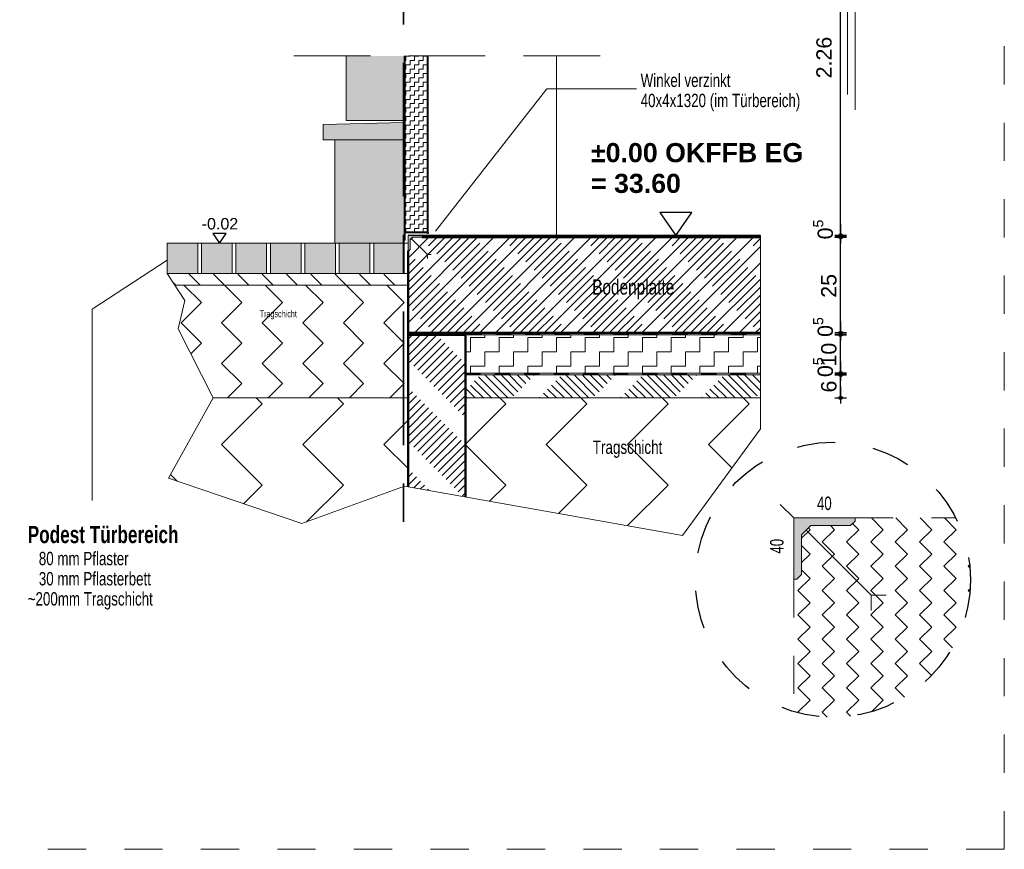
# Model space of a CAD drawing. Header units: metres. Extents: x 1314 to 1415, y -87 to -52.
# Tile 484 of 656: x 1404.85 to 1407.42, y -77.43 to -75.26. Entities that reach past the tile are written whole.
import ezdxf

# ---------------------------------------------------------------- set-up
doc = ezdxf.new("R2010")
doc.units = ezdxf.units.M
doc.header["$PDMODE"] = 65
for name, pattern in [('AUSGEZOGEN', [0]), ('PUNKT2_S9', [0.0015, 0, -0.0015]), ('STRICHLINIE2_S3', [0.275, 0.2, -0.075]), ('STRICHLINIE_S4', [0.008, 0.006, -0.002]), ('STRICHPUNKT2_S5', [0.5, 0.35, -0.05, 0.05, -0.05]), ('VERDECKT2_S2', [0.15, 0.1, -0.05])]:
    doc.linetypes.add(name, pattern=pattern)
doc.layers.add('XR$8$_42154', color=7, linetype='Continuous')
doc.layers.add('XR$8$_43212', color=7, linetype='Continuous')
for name, color, linetype, lineweight in [('XR$8$Achsen', 4, 'AUSGEZOGEN', 13), ('XR$8$Allgemein', 4, 'AUSGEZOGEN', 13), ('XR$8$Design', 4, 'AUSGEZOGEN', 13), ('XR$8$Fenster', 3, 'AUSGEZOGEN', 18), ('XR$8$Legende', 4, 'AUSGEZOGEN', 13), ('XR$8$Maßlinie 1_50', 7, 'AUSGEZOGEN', 25), ('XR$8$Muster', 4, 'AUSGEZOGEN', 13), ('XR$8$Schraffur', 4, 'AUSGEZOGEN', 13), ('XR$8$SNL_D_BD_FL_250', 7, 'AUSGEZOGEN', 18), ('XR$8$SNL_FFH_250', 7, 'AUSGEZOGEN', 18), ('XR$8$Text 1_100', 3, 'AUSGEZOGEN', 18), ('XR$8$Türen', 3, 'AUSGEZOGEN', 18), ('XR$8$Wand', 1, 'AUSGEZOGEN', 50), ('XR$8$Wand Mauerwerk tr_1', 42, 'AUSGEZOGEN', 18), ('XR$9$Wand Mauerwerk tr_1', 42, 'AUSGEZOGEN', 18)]:
    doc.layers.add(name, color=color, linetype=linetype, lineweight=lineweight)
doc.styles.add('ARIAL', font='arial.ttf')
doc.dimstyles.new('DIMSTYLE_28', dxfattribs={"dimtxt": 0.04, "dimasz": 0.03, "dimexe": 0, "dimexo": 1e-06, "dimgap": 0.02, "dimtad": 2, "dimdec": 1, "dimlfac": 100, "dimrnd": 0.5, "dimzin": 4, "dimdsep": 46, "dimtxsty": 'ARIAL', "dimblk1": 'ALL_ML_KREIS', "dimblk2": 'ALL_ML_KREIS', "dimsah": 1, "dimcen": 0, "dimse1": 1, "dimse2": 1, "dimclrd": 7, "dimclre": 7, "dimclrt": 7, "dimadec": 0, "dimazin": 0, "dimtfac": 1, "dimtdec": 0, "dimtix": 1, "dimtmove": 2, "dimatfit": 3, "dimfxl": 0, "dimtzin": 0, "dimlwd": 0, "dimlwe": 25, "dimarcsym": 0})
doc.dimstyles.new('DIMSTYLE_29', dxfattribs={"dimtxt": 0.04, "dimasz": 0.03, "dimexe": 0, "dimexo": 1e-06, "dimgap": 0.02, "dimtad": 2, "dimdec": 1, "dimlfac": 100, "dimrnd": 0.5, "dimzin": 4, "dimdsep": 46, "dimtxsty": 'ARIAL', "dimblk1": 'ALL_ML_KREIS', "dimblk2": 'ALL_ML_KREIS', "dimsah": 1, "dimcen": 0, "dimse1": 1, "dimse2": 1, "dimclrd": 7, "dimclre": 7, "dimclrt": 7, "dimadec": 0, "dimazin": 0, "dimtfac": 1, "dimtdec": 0, "dimtix": 1, "dimtmove": 2, "dimatfit": 3, "dimfxl": 0, "dimtvp": 1.2, "dimtzin": 0, "dimlwd": 0, "dimlwe": 25, "dimarcsym": 0})
doc.dimstyles.new('DIMSTYLE_42', dxfattribs={"dimtxt": 0.03, "dimasz": 0.03, "dimexe": 0, "dimexo": 1e-06, "dimgap": 0.015, "dimtad": 2, "dimdec": 0, "dimlfac": 1000, "dimrnd": 5, "dimzin": 12, "dimdsep": 46, "dimtxsty": 'ARIAL', "dimblk1": 'ALL_ML_KREIS', "dimblk2": 'ALL_ML_KREIS', "dimsah": 1, "dimcen": 0, "dimse1": 1, "dimse2": 1, "dimclrd": 7, "dimclre": 7, "dimclrt": 7, "dimadec": 0, "dimazin": 0, "dimtfac": 1, "dimtdec": 0, "dimtix": 1, "dimtmove": 2, "dimatfit": 3, "dimfxl": 0, "dimtzin": 0, "dimlwd": 0, "dimlwe": 25, "dimarcsym": 0})
pattern_1 = [(315, (0.42426, -9e-17), (0.212132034, -5e-17), [0.15, -0.15]), (45, (0.42426, -9e-17), (5e-17, 0.212132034), [0.15, -0.15])]

# ---------------------------------------------------------------- blocks, each defined once
blk = doc.blocks.new('NSY144')
at = {"color": 0, "linetype": 'ByBlock', "lineweight": -2}
for p, q in [((0.035, 0.05), (-0.035, 0.05)), ((-0.035, 0.05), (0, 0)), ((0, 0), (0.035, 0.05))]:
    blk.add_line(p, q, dxfattribs=at)
blk = doc.blocks.new('MUSTERELEMENT_131')
at = {"layer": 'XR$8$Design', "color": 4, "linetype": 'AUSGEZOGEN', "lineweight": 13, "transparency": 33554687}
for p, q in [((1405.8623, -76.0757), (1405.9391, -76.0757)), ((1405.8623, -76.0807), (1405.8623, -76.0757)), ((1405.8623, -76.0767), (1405.9007, -76.0767)), ((1405.8623, -76.0777), (1405.9007, -76.0777)), ((1405.8623, -76.0787), (1405.9007, -76.0787)), ((1405.8623, -76.0797), (1405.9007, -76.0797)), ((1405.8623, -76.0807), (1405.9391, -76.0807)), ((1405.9007, -76.0807), (1405.9007, -76.0757)), ((1405.9391, -76.0757), (1406.0158, -76.0757)), ((1405.9391, -76.0807), (1405.9391, -76.0757)), ((1405.9391, -76.0807), (1405.9391, -76.0757)), ((1405.9391, -76.0767), (1405.9775, -76.0767)), ((1405.9391, -76.0777), (1405.9775, -76.0777)), ((1405.9391, -76.0787), (1405.9775, -76.0787)), ((1405.9391, -76.0797), (1405.9775, -76.0797)), ((1405.9391, -76.0807), (1406.0158, -76.0807)), ((1405.9775, -76.0807), (1405.9775, -76.0757)), ((1406.0158, -76.0757), (1406.0926, -76.0757)), ((1406.0158, -76.0807), (1406.0158, -76.0757)), ((1406.0158, -76.0807), (1406.0158, -76.0757)), ((1406.0158, -76.0767), (1406.0542, -76.0767)), ((1406.0158, -76.0777), (1406.0542, -76.0777)), ((1406.0158, -76.0787), (1406.0542, -76.0787)), ((1406.0158, -76.0797), (1406.0542, -76.0797)), ((1406.0158, -76.0807), (1406.0926, -76.0807)), ((1406.0542, -76.0807), (1406.0542, -76.0757)), ((1406.0926, -76.0757), (1406.1693, -76.0757)), ((1406.0926, -76.0807), (1406.0926, -76.0757)), ((1406.0926, -76.0807), (1406.0926, -76.0757)), ((1406.0926, -76.0767), (1406.1309, -76.0767)), ((1406.0926, -76.0777), (1406.1309, -76.0777)), ((1406.0926, -76.0787), (1406.1309, -76.0787)), ((1406.0926, -76.0797), (1406.1309, -76.0797)), ((1406.0926, -76.0807), (1406.1693, -76.0807)), ((1406.1309, -76.0807), (1406.1309, -76.0757)), ((1406.1693, -76.0757), (1406.246, -76.0757)), ((1406.1693, -76.0807), (1406.1693, -76.0757)), ((1406.1693, -76.0807), (1406.1693, -76.0757)), ((1406.1693, -76.0767), (1406.2077, -76.0767)), ((1406.1693, -76.0777), (1406.2077, -76.0777)), ((1406.1693, -76.0787), (1406.2077, -76.0787)), ((1406.1693, -76.0797), (1406.2077, -76.0797)), ((1406.1693, -76.0807), (1406.246, -76.0807)), ((1406.2077, -76.0807), (1406.2077, -76.0757)), ((1406.246, -76.0757), (1406.3228, -76.0757)), ((1406.246, -76.0807), (1406.246, -76.0757)), ((1406.246, -76.0807), (1406.246, -76.0757)), ((1406.246, -76.0767), (1406.2844, -76.0767)), ((1406.246, -76.0777), (1406.2844, -76.0777)), ((1406.246, -76.0787), (1406.2844, -76.0787)), ((1406.246, -76.0797), (1406.2844, -76.0797)), ((1406.246, -76.0807), (1406.3228, -76.0807)), ((1406.2844, -76.0807), (1406.2844, -76.0757)), ((1406.3228, -76.0757), (1406.3995, -76.0757)), ((1406.3228, -76.0807), (1406.3228, -76.0757)), ((1406.3228, -76.0807), (1406.3228, -76.0757)), ((1406.3228, -76.0767), (1406.3611, -76.0767)), ((1406.3228, -76.0777), (1406.3611, -76.0777)), ((1406.3228, -76.0787), (1406.3611, -76.0787)), ((1406.3228, -76.0797), (1406.3611, -76.0797)), ((1406.3228, -76.0807), (1406.3995, -76.0807)), ((1406.3611, -76.0807), (1406.3611, -76.0757)), ((1406.3995, -76.0757), (1406.4763, -76.0757)), ((1406.3995, -76.0807), (1406.3995, -76.0757)), ((1406.3995, -76.0807), (1406.3995, -76.0757)), ((1406.3995, -76.0767), (1406.4379, -76.0767)), ((1406.3995, -76.0777), (1406.4379, -76.0777)), ((1406.3995, -76.0787), (1406.4379, -76.0787)), ((1406.3995, -76.0797), (1406.4379, -76.0797)), ((1406.3995, -76.0807), (1406.4763, -76.0807)), ((1406.4379, -76.0807), (1406.4379, -76.0757)), ((1406.4763, -76.0757), (1406.553, -76.0757)), ((1406.4763, -76.0807), (1406.4763, -76.0757)), ((1406.4763, -76.0807), (1406.4763, -76.0757)), ((1406.4763, -76.0767), (1406.5146, -76.0767)), ((1406.4763, -76.0777), (1406.5146, -76.0777)), ((1406.4763, -76.0787), (1406.5146, -76.0787)), ((1406.4763, -76.0797), (1406.5146, -76.0797)), ((1406.4763, -76.0807), (1406.553, -76.0807)), ((1406.5146, -76.0807), (1406.5146, -76.0757)), ((1406.553, -76.0757), (1406.6297, -76.0757)), ((1406.553, -76.0807), (1406.553, -76.0757)), ((1406.553, -76.0807), (1406.553, -76.0757)), ((1406.553, -76.0767), (1406.5914, -76.0767)), ((1406.553, -76.0777), (1406.5914, -76.0777)), ((1406.553, -76.0787), (1406.5914, -76.0787)), ((1406.553, -76.0797), (1406.5914, -76.0797)), ((1406.553, -76.0807), (1406.6297, -76.0807)), ((1406.5914, -76.0807), (1406.5914, -76.0757)), ((1406.6297, -76.0757), (1406.7065, -76.0757)), ((1406.6297, -76.0807), (1406.6297, -76.0757)), ((1406.6297, -76.0807), (1406.6297, -76.0757)), ((1406.6297, -76.0767), (1406.6681, -76.0767)), ((1406.6297, -76.0777), (1406.6681, -76.0777)), ((1406.6297, -76.0787), (1406.6681, -76.0787)), ((1406.6297, -76.0797), (1406.6681, -76.0797)), ((1406.6297, -76.0807), (1406.7065, -76.0807)), ((1406.6681, -76.0807), (1406.6681, -76.0757)), ((1406.7065, -76.0757), (1406.7832, -76.0757)), ((1406.7065, -76.0807), (1406.7065, -76.0757)), ((1406.7065, -76.0807), (1406.7065, -76.0757)), ((1406.7065, -76.0767), (1406.7448, -76.0767)), ((1406.7065, -76.0777), (1406.7448, -76.0777)), ((1406.7065, -76.0787), (1406.7448, -76.0787)), ((1406.7065, -76.0797), (1406.7448, -76.0797)), ((1406.7065, -76.0807), (1406.7832, -76.0807)), ((1406.7448, -76.0807), (1406.7448, -76.0757)), ((1406.7832, -76.0757), (1406.7832, -76.0757)), ((1406.7832, -76.0807), (1406.7832, -76.0757)), ((1406.7832, -76.0807), (1406.7832, -76.0757)), ((1406.7832, -76.0767), (1406.7832, -76.0767)), ((1406.7832, -76.0777), (1406.7832, -76.0777)), ((1406.7832, -76.0787), (1406.7832, -76.0787)), ((1406.7832, -76.0797), (1406.7832, -76.0797)), ((1406.7832, -76.0807), (1406.7832, -76.0807))]:
    blk.add_line(p, q, dxfattribs=at)
blk = doc.blocks.new('COMPLEX_KOTENVERMASSUNG_5')
at = {"layer": 'XR$8$_43212', "color": 7, "linetype": 'AUSGEZOGEN', "lineweight": 25, "transparency": 33554687}
for p, q in [((1405.3869, -75.8157), (1405.3519, -75.8157)), ((1405.3519, -75.8157), (1405.3694, -75.8407)), ((1405.3694, -75.8407), (1405.3869, -75.8157)), ((1405.3694, -75.8407), (1405.3694, -75.8407)), ((1405.3694, -75.8407), (1405.3694, -75.8407)), ((1405.3694, -75.8407), (1405.3694, -75.8407)), ((1405.3694, -75.8407), (1405.3694, -75.8407))]:
    blk.add_line(p, q, dxfattribs=at)
at = {"layer": 'XR$8$_43212', "color": 7, "linetype": 'AUSGEZOGEN', "lineweight": 25, "transparency": 33554687, "insert": (1405.3227, -75.8057), "char_height": 0.03, "width": 0.110426, "attachment_point": 7, "style": 'ARIAL'}
blk.add_mtext('\\W1.00;-0.02', dxfattribs=at)
blk = doc.blocks.new('ALL_ML_KREIS')
at = {"color": 0, "linetype": 'ByBlock', "lineweight": -2}
for p, q in [((-1, 0), (0.5, 0)), ((0, -0.5), (0, 0.5))]:
    blk.add_line(p, q, dxfattribs=at)
blk.add_circle((0, 0), 0.15, dxfattribs=at)
blk = doc.blocks.new('*D492')
at = {"layer": 'DEFPOINTS', "color": 7, "linetype": 'AUSGEZOGEN', "lineweight": 25, "transparency": 33554687}
for p in [(1406.3083, -74.7995), (1406.3083, -75.8207), (1406.9927, -75.8207)]:
    blk.add_point(p, dxfattribs=at)
at = {"layer": 'XR$8$Maßlinie 1_50', "color": 7, "linetype": 'AUSGEZOGEN', "lineweight": -2, "transparency": 33554687}
blk.add_line((1406.9927, -75.8207), (1406.9927, -74.7995), dxfattribs=at)
at = {"layer": 'XR$8$Maßlinie 1_50', "color": 7, "linetype": 'AUSGEZOGEN', "lineweight": 25, "transparency": 33554687, "xscale": 0.03, "yscale": 0.03, "zscale": 0.03}
for p, rotation in [((1406.9927, -74.7995), 90), ((1406.9927, -75.8207), 270)]:
    blk.add_blockref('ALL_ML_KREIS', p, dxfattribs=dict(at, rotation=rotation))
blk = doc.blocks.new('*D495')
at = {"layer": 'DEFPOINTS', "color": 7, "linetype": 'AUSGEZOGEN', "lineweight": 25, "transparency": 33554687}
for p in [(1406.7832, -76.1857), (1406.7832, -76.2457), (1406.9927, -76.2457)]:
    blk.add_point(p, dxfattribs=at)
at = {"layer": 'XR$8$Maßlinie 1_50', "color": 7, "linetype": 'AUSGEZOGEN', "lineweight": -2, "transparency": 33554687}
blk.add_line((1406.9927, -76.2457), (1406.9927, -76.1857), dxfattribs=at)
at = {"layer": 'XR$8$Maßlinie 1_50', "color": 7, "linetype": 'AUSGEZOGEN', "lineweight": 25, "transparency": 33554687, "xscale": 0.03, "yscale": 0.03, "zscale": 0.03}
for p, rotation in [((1406.9927, -76.1857), 90), ((1406.9927, -76.2457), 270)]:
    blk.add_blockref('ALL_ML_KREIS', p, dxfattribs=dict(at, rotation=rotation))
at = {"layer": 'XR$8$Maßlinie 1_50', "color": 7, "linetype": 'AUSGEZOGEN', "lineweight": 25, "transparency": 33554687, "insert": (1406.962, -76.216), "char_height": 0.04, "width": 0.12, "attachment_point": 5, "rotation": 90, "style": 'ARIAL'}
blk.add_mtext('\\A1;{\\A1;{6\\H0.026400;\\S^ ;}}', dxfattribs=at)
blk = doc.blocks.new('*D496')
at = {"layer": 'DEFPOINTS', "color": 7, "linetype": 'AUSGEZOGEN', "lineweight": 25, "transparency": 33554687}
for p in [(1406.7832, -76.1857), (1406.8412, -76.1807), (1406.9927, -76.1857)]:
    blk.add_point(p, dxfattribs=at)
at = {"layer": 'XR$8$Maßlinie 1_50', "color": 7, "linetype": 'AUSGEZOGEN', "lineweight": -2, "transparency": 33554687}
blk.add_line((1406.9927, -76.1857), (1406.9927, -76.1807), dxfattribs=at)
at = {"layer": 'XR$8$Maßlinie 1_50', "color": 7, "linetype": 'AUSGEZOGEN', "lineweight": 25, "transparency": 33554687, "xscale": 0.03, "yscale": 0.03, "zscale": 0.03}
for p, rotation in [((1406.9927, -76.1857), 270), ((1406.9927, -76.1807), 90)]:
    blk.add_blockref('ALL_ML_KREIS', p, dxfattribs=dict(at, rotation=rotation))
at = {"layer": 'XR$8$Maßlinie 1_50', "color": 7, "linetype": 'AUSGEZOGEN', "lineweight": 25, "transparency": 33554687, "insert": (1406.947, -76.1654), "char_height": 0.04, "width": 0.12, "attachment_point": 5, "rotation": 90, "style": 'ARIAL'}
blk.add_mtext('\\A1;{\\A1;{0\\H0.026400;\\S5^ ;}}', dxfattribs=at)
blk = doc.blocks.new('*D497')
at = {"layer": 'DEFPOINTS', "color": 7, "linetype": 'AUSGEZOGEN', "lineweight": 25, "transparency": 33554687}
for p in [(1406.7832, -76.0807), (1406.8412, -76.1807), (1406.9927, -76.1807)]:
    blk.add_point(p, dxfattribs=at)
at = {"layer": 'XR$8$Maßlinie 1_50', "color": 7, "linetype": 'AUSGEZOGEN', "lineweight": -2, "transparency": 33554687}
blk.add_line((1406.9927, -76.1807), (1406.9927, -76.0807), dxfattribs=at)
at = {"layer": 'XR$8$Maßlinie 1_50', "color": 7, "linetype": 'AUSGEZOGEN', "lineweight": 25, "transparency": 33554687, "xscale": 0.03, "yscale": 0.03, "zscale": 0.03}
for p, rotation in [((1406.9927, -76.0807), 90), ((1406.9927, -76.1807), 270)]:
    blk.add_blockref('ALL_ML_KREIS', p, dxfattribs=dict(at, rotation=rotation))
at = {"layer": 'XR$8$Maßlinie 1_50', "color": 7, "linetype": 'AUSGEZOGEN', "lineweight": 25, "transparency": 33554687, "insert": (1406.962, -76.1325), "char_height": 0.04, "width": 0.16, "attachment_point": 5, "rotation": 90, "style": 'ARIAL'}
blk.add_mtext('\\A1;{\\A1;{10\\H0.026400;\\S^ ;}}', dxfattribs=at)
blk = doc.blocks.new('*D498')
at = {"layer": 'DEFPOINTS', "color": 7, "linetype": 'AUSGEZOGEN', "lineweight": 25, "transparency": 33554687}
for p in [(1406.7832, -76.0757), (1406.7832, -76.0807), (1406.9927, -76.0807)]:
    blk.add_point(p, dxfattribs=at)
at = {"layer": 'XR$8$Maßlinie 1_50', "color": 7, "linetype": 'AUSGEZOGEN', "lineweight": -2, "transparency": 33554687}
blk.add_line((1406.9927, -76.0807), (1406.9927, -76.0757), dxfattribs=at)
at = {"layer": 'XR$8$Maßlinie 1_50', "color": 7, "linetype": 'AUSGEZOGEN', "lineweight": 25, "transparency": 33554687, "xscale": 0.03, "yscale": 0.03, "zscale": 0.03}
for p, rotation in [((1406.9927, -76.0807), 270), ((1406.9927, -76.0757), 90)]:
    blk.add_blockref('ALL_ML_KREIS', p, dxfattribs=dict(at, rotation=rotation))
at = {"layer": 'XR$8$Maßlinie 1_50', "color": 7, "linetype": 'AUSGEZOGEN', "lineweight": 25, "transparency": 33554687, "insert": (1406.947, -76.0604), "char_height": 0.04, "width": 0.12, "attachment_point": 5, "rotation": 90, "style": 'ARIAL'}
blk.add_mtext('\\A1;{\\A1;{0\\H0.026400;\\S5^ ;}}', dxfattribs=at)
blk = doc.blocks.new('*D499')
at = {"layer": 'DEFPOINTS', "color": 7, "linetype": 'AUSGEZOGEN', "lineweight": 25, "transparency": 33554687}
for p in [(1406.7832, -75.8257), (1406.7832, -76.0757), (1406.9927, -76.0757)]:
    blk.add_point(p, dxfattribs=at)
at = {"layer": 'XR$8$Maßlinie 1_50', "color": 7, "linetype": 'AUSGEZOGEN', "lineweight": -2, "transparency": 33554687}
blk.add_line((1406.9927, -76.0757), (1406.9927, -75.8257), dxfattribs=at)
at = {"layer": 'XR$8$Maßlinie 1_50', "color": 7, "linetype": 'AUSGEZOGEN', "lineweight": 25, "transparency": 33554687, "xscale": 0.03, "yscale": 0.03, "zscale": 0.03}
for p, rotation in [((1406.9927, -75.8257), 90), ((1406.9927, -76.0757), 270)]:
    blk.add_blockref('ALL_ML_KREIS', p, dxfattribs=dict(at, rotation=rotation))
at = {"layer": 'XR$8$Maßlinie 1_50', "color": 7, "linetype": 'AUSGEZOGEN', "lineweight": 25, "transparency": 33554687, "insert": (1406.962, -75.9527), "char_height": 0.04, "width": 0.16, "attachment_point": 5, "rotation": 90, "style": 'ARIAL'}
blk.add_mtext('\\A1;{\\A1;{25\\H0.026400;\\S^ ;}}', dxfattribs=at)
blk = doc.blocks.new('*D500')
at = {"layer": 'DEFPOINTS', "color": 7, "linetype": 'AUSGEZOGEN', "lineweight": 25, "transparency": 33554687}
for p in [(1406.7832, -75.8257), (1406.8412, -75.8207), (1406.9927, -75.8257)]:
    blk.add_point(p, dxfattribs=at)
at = {"layer": 'XR$8$Maßlinie 1_50', "color": 7, "linetype": 'AUSGEZOGEN', "lineweight": -2, "transparency": 33554687}
blk.add_line((1406.9927, -75.8257), (1406.9927, -75.8207), dxfattribs=at)
at = {"layer": 'XR$8$Maßlinie 1_50', "color": 7, "linetype": 'AUSGEZOGEN', "lineweight": 25, "transparency": 33554687, "xscale": 0.03, "yscale": 0.03, "zscale": 0.03}
for p, rotation in [((1406.9927, -75.8257), 270), ((1406.9927, -75.8207), 90)]:
    blk.add_blockref('ALL_ML_KREIS', p, dxfattribs=dict(at, rotation=rotation))
at = {"layer": 'XR$8$Maßlinie 1_50', "color": 7, "linetype": 'AUSGEZOGEN', "lineweight": 25, "transparency": 33554687, "insert": (1406.947, -75.8054), "char_height": 0.04, "width": 0.12, "attachment_point": 5, "rotation": 90, "style": 'ARIAL'}
blk.add_mtext('\\A1;{\\A1;{0\\H0.026400;\\S5^ ;}}', dxfattribs=at)
blk = doc.blocks.new('MUSTERELEMENT_132')
at = {"layer": 'XR$8$Design', "color": 4, "linetype": 'AUSGEZOGEN', "lineweight": 13, "transparency": 33554687}
for p, q in [((1406.0123, -76.1807), (1406.0894, -76.1807)), ((1406.0123, -76.1857), (1406.0123, -76.1807)), ((1406.0123, -76.1817), (1406.0509, -76.1817)), ((1406.0123, -76.1827), (1406.0509, -76.1827)), ((1406.0123, -76.1837), (1406.0509, -76.1837)), ((1406.0123, -76.1847), (1406.0509, -76.1847)), ((1406.0123, -76.1857), (1406.0894, -76.1857)), ((1406.0509, -76.1857), (1406.0509, -76.1807)), ((1406.0894, -76.1807), (1406.1665, -76.1807)), ((1406.0894, -76.1857), (1406.0894, -76.1807)), ((1406.0894, -76.1857), (1406.0894, -76.1807)), ((1406.0894, -76.1817), (1406.128, -76.1817)), ((1406.0894, -76.1827), (1406.128, -76.1827)), ((1406.0894, -76.1837), (1406.128, -76.1837)), ((1406.0894, -76.1847), (1406.128, -76.1847)), ((1406.0894, -76.1857), (1406.1665, -76.1857)), ((1406.128, -76.1857), (1406.128, -76.1807)), ((1406.1665, -76.1807), (1406.2436, -76.1807)), ((1406.1665, -76.1857), (1406.1665, -76.1807)), ((1406.1665, -76.1857), (1406.1665, -76.1807)), ((1406.1665, -76.1817), (1406.2051, -76.1817)), ((1406.1665, -76.1827), (1406.2051, -76.1827)), ((1406.1665, -76.1837), (1406.2051, -76.1837)), ((1406.1665, -76.1847), (1406.2051, -76.1847)), ((1406.1665, -76.1857), (1406.2436, -76.1857)), ((1406.2051, -76.1857), (1406.2051, -76.1807)), ((1406.2436, -76.1807), (1406.3207, -76.1807)), ((1406.2436, -76.1857), (1406.2436, -76.1807)), ((1406.2436, -76.1857), (1406.2436, -76.1807)), ((1406.2436, -76.1817), (1406.2821, -76.1817)), ((1406.2436, -76.1827), (1406.2821, -76.1827)), ((1406.2436, -76.1837), (1406.2821, -76.1837)), ((1406.2436, -76.1847), (1406.2821, -76.1847)), ((1406.2436, -76.1857), (1406.3207, -76.1857)), ((1406.2821, -76.1857), (1406.2821, -76.1807)), ((1406.3207, -76.1807), (1406.3978, -76.1807)), ((1406.3207, -76.1857), (1406.3207, -76.1807)), ((1406.3207, -76.1857), (1406.3207, -76.1807)), ((1406.3207, -76.1817), (1406.3592, -76.1817)), ((1406.3207, -76.1827), (1406.3592, -76.1827)), ((1406.3207, -76.1837), (1406.3592, -76.1837)), ((1406.3207, -76.1847), (1406.3592, -76.1847)), ((1406.3207, -76.1857), (1406.3978, -76.1857)), ((1406.3592, -76.1857), (1406.3592, -76.1807)), ((1406.3978, -76.1807), (1406.4749, -76.1807)), ((1406.3978, -76.1857), (1406.3978, -76.1807)), ((1406.3978, -76.1857), (1406.3978, -76.1807)), ((1406.3978, -76.1817), (1406.4363, -76.1817)), ((1406.3978, -76.1827), (1406.4363, -76.1827)), ((1406.3978, -76.1837), (1406.4363, -76.1837)), ((1406.3978, -76.1847), (1406.4363, -76.1847)), ((1406.3978, -76.1857), (1406.4749, -76.1857)), ((1406.4363, -76.1857), (1406.4363, -76.1807)), ((1406.4749, -76.1807), (1406.5519, -76.1807)), ((1406.4749, -76.1857), (1406.4749, -76.1807)), ((1406.4749, -76.1857), (1406.4749, -76.1807)), ((1406.4749, -76.1817), (1406.5134, -76.1817)), ((1406.4749, -76.1827), (1406.5134, -76.1827)), ((1406.4749, -76.1837), (1406.5134, -76.1837)), ((1406.4749, -76.1847), (1406.5134, -76.1847)), ((1406.4749, -76.1857), (1406.5519, -76.1857)), ((1406.5134, -76.1857), (1406.5134, -76.1807)), ((1406.5519, -76.1807), (1406.629, -76.1807)), ((1406.5519, -76.1857), (1406.5519, -76.1807)), ((1406.5519, -76.1857), (1406.5519, -76.1807)), ((1406.5519, -76.1817), (1406.5905, -76.1817)), ((1406.5519, -76.1827), (1406.5905, -76.1827)), ((1406.5519, -76.1837), (1406.5905, -76.1837)), ((1406.5519, -76.1847), (1406.5905, -76.1847)), ((1406.5519, -76.1857), (1406.629, -76.1857)), ((1406.5905, -76.1857), (1406.5905, -76.1807)), ((1406.629, -76.1807), (1406.7061, -76.1807)), ((1406.629, -76.1857), (1406.629, -76.1807)), ((1406.629, -76.1857), (1406.629, -76.1807)), ((1406.629, -76.1817), (1406.6676, -76.1817)), ((1406.629, -76.1827), (1406.6676, -76.1827)), ((1406.629, -76.1837), (1406.6676, -76.1837)), ((1406.629, -76.1847), (1406.6676, -76.1847)), ((1406.629, -76.1857), (1406.7061, -76.1857)), ((1406.6676, -76.1857), (1406.6676, -76.1807)), ((1406.7061, -76.1807), (1406.7832, -76.1807)), ((1406.7061, -76.1857), (1406.7061, -76.1807)), ((1406.7061, -76.1857), (1406.7061, -76.1807)), ((1406.7061, -76.1817), (1406.7447, -76.1817)), ((1406.7061, -76.1827), (1406.7447, -76.1827)), ((1406.7061, -76.1837), (1406.7447, -76.1837)), ((1406.7061, -76.1847), (1406.7447, -76.1847)), ((1406.7061, -76.1857), (1406.7832, -76.1857)), ((1406.7447, -76.1857), (1406.7447, -76.1807)), ((1406.7832, -76.1807), (1406.7832, -76.1807)), ((1406.7832, -76.1857), (1406.7832, -76.1807)), ((1406.7832, -76.1857), (1406.7832, -76.1807)), ((1406.7832, -76.1817), (1406.7832, -76.1817)), ((1406.7832, -76.1827), (1406.7832, -76.1827)), ((1406.7832, -76.1837), (1406.7832, -76.1837)), ((1406.7832, -76.1847), (1406.7832, -76.1847)), ((1406.7832, -76.1857), (1406.7832, -76.1857))]:
    blk.add_line(p, q, dxfattribs=at)

msp = doc.modelspace()

# ---------------------------------------------------------------- hatches: boundary and pattern name
at = {"layer": 'XR$8$Allgemein', "linetype": 'AUSGEZOGEN', "lineweight": 13, "transparency": 33554687}
h = msp.add_hatch(dxfattribs=at)
h.set_pattern_fill('SCHRAFFUR_10', color=4, scale=0.01, angle=90, style=0, pattern_type=2)
h.set_pattern_definition([(225, (0, 0), (0.02121320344, -0.02121320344), [0.1, -0.05]), (225, (0.010607, -0.010607), (0.02121320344, -0.02121320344), [0.1, -0.05])])
h.paths.add_polyline_path([(1405.8623, -76.4779), (1406.0123, -76.5045), (1406.0123, -76.0807), (1405.8623, -76.0807)], flags=0)
h = msp.add_hatch(dxfattribs=at)
h.set_pattern_fill('SCHRAFFUR_10', color=4, scale=0.01, style=0, pattern_type=2)
h.set_pattern_definition([(135, (0, 0), (-0.02121320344, -0.02121320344), [0.1, -0.05]), (135, (-0.010607, -0.010607), (-0.02121320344, -0.02121320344), [0.1, -0.05])])
h.paths.add_polyline_path([(1406.7832, -76.2457), (1406.7832, -76.1857), (1406.0123, -76.1857), (1406.0123, -76.2457)], flags=0)
at = {"layer": 'XR$8$Fenster', "linetype": 'AUSGEZOGEN', "lineweight": 13, "transparency": 33554687}
for color, points in [(9, [(1405.7003, -75.5207), (1405.8523, -75.5207), (1405.8523, -75.3513), (1405.7003, -75.3513)]), (8, [(1405.8547, -75.3513), (1405.8523, -75.3513), (1405.8523, -75.8324), (1405.8528, -75.8329), (1405.8538, -75.8329), (1405.8543, -75.8324), (1405.8543, -75.8139), (1405.9118, -75.8139), (1405.9123, -75.8144), (1405.9123, -75.8154), (1405.9128, -75.8159), (1405.9138, -75.8159), (1405.9143, -75.8154), (1405.9143, -75.3513), (1405.9119, -75.3513), (1405.9119, -75.8117), (1405.8547, -75.8117)]), (253, [(1405.6403, -75.5707), (1405.8523, -75.5707), (1405.8523, -75.5256), (1405.6403, -75.5307)]), (9, [(1405.6703, -75.8407), (1405.8523, -75.8407), (1405.8523, -75.5707), (1405.6703, -75.5707)]), (253, [(1405.8623, -75.8207), (1405.8623, -75.8607), (1405.8643, -75.8607), (1405.8673, -75.8577), (1405.8673, -75.8317), (1405.8733, -75.8257), (1405.8993, -75.8257), (1405.9023, -75.8227), (1405.9023, -75.8207)]), (253, [(1406.8704, -76.5597), (1406.8704, -76.7197), (1406.8784, -76.7197), (1406.8904, -76.7077), (1406.8904, -76.6037), (1406.9144, -76.5797), (1407.0184, -76.5797), (1407.0304, -76.5677), (1407.0304, -76.5597)])]:
    msp.add_hatch(color=color, dxfattribs=at).paths.add_polyline_path(points)
at = {"layer": 'XR$8$Muster', "linetype": 'AUSGEZOGEN', "lineweight": 13, "transparency": 33554687}
h = msp.add_hatch(dxfattribs=at)
h.set_pattern_fill('MUSTER', color=4, scale=0.01125, angle=90, style=0, pattern_type=2)
h.set_pattern_definition([(90, (-0.0225, 0.0225), (-0.01125, 0.01125), [0.01125, -0.01125]), (180, (-0.0225, 0.0225), (-0.01125, -0.01125), [0.01125, -0.01125])])
h.paths.add_polyline_path([(1405.8547, -75.8112), (1405.8552, -75.8117), (1405.9114, -75.8117), (1405.9119, -75.8112), (1405.9119, -75.3513), (1405.8547, -75.3513)], flags=0)
h = msp.add_hatch(dxfattribs=at)
h.set_pattern_fill('MUSTER', scale=0.045, angle=315, style=0, pattern_type=2)
h.set_pattern_definition([(315, (0.12728, -4e-17), (0.0636396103, -1e-17), [0.045, -0.045]), (45, (0.12728, -4e-17), (1e-17, 0.0636396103), [0.045, -0.045])])
h.paths.add_polyline_path([(1405.2519, -75.9507), (1405.8623, -75.9507), (1405.8623, -75.9207), (1405.2323, -75.9207)], flags=0)
h = msp.add_hatch(dxfattribs=at)
h.set_pattern_fill('MUSTER', scale=0.075, angle=315, style=0, pattern_type=2)
h.set_pattern_definition([(315, (0.21213, -4e-17), (0.106066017, -2e-17), [0.075, -0.075]), (45, (0.21213, -4e-17), (2e-17, 0.106066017), [0.075, -0.075])])
h.paths.add_polyline_path([(1405.3523, -76.2457), (1405.8623, -76.2457), (1405.8623, -75.9507), (1405.2519, -75.9507), (1405.2782, -75.991), (1405.2611, -76.0653)], flags=0)
h = msp.add_hatch(dxfattribs=at)
h.set_pattern_fill('MUSTER', color=4, scale=0.0375, angle=90, style=0, pattern_type=2)
h.set_pattern_definition([(90, (-0.075, 0.075), (-0.0375, 0.0375), [0.0375, -0.0375]), (180, (-0.075, 0.075), (-0.0375, -0.0375), [0.0375, -0.0375])])
h.paths.add_polyline_path([(1406.7832, -76.0807), (1406.0123, -76.0807), (1406.0123, -76.1807), (1406.7832, -76.1807)], flags=0)
h = msp.add_hatch(dxfattribs=at)
h.set_pattern_fill('MUSTER', scale=0.15, angle=315, style=0, pattern_type=2)
h.set_pattern_definition(pattern_1)
h.paths.add_polyline_path([(1405.8623, -76.2457), (1405.3523, -76.2457), (1405.2363, -76.4556), (1405.5844, -76.5742), (1405.8525, -76.4762), (1405.8623, -76.4779)], flags=0)
h = msp.add_hatch(dxfattribs=at)
h.set_pattern_fill('MUSTER', scale=0.15, angle=315, style=0, pattern_type=2)
h.set_pattern_definition(pattern_1)
h.paths.add_polyline_path([(1406.5795, -76.6051), (1406.7832, -76.3267), (1406.7832, -76.2457), (1406.0123, -76.2457), (1406.0123, -76.5045)], flags=0)
h = msp.add_hatch(dxfattribs=at)
h.set_pattern_fill('MUSTER', scale=0.045, angle=315, style=0, pattern_type=2)
h.set_pattern_definition([(315, (0.12728, -3e-17), (0.0636396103, -1e-17), [0.045, -0.045]), (45, (0.12728, -3e-17), (1e-17, 0.0636396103), [0.045, -0.045])])
h.paths.add_polyline_path([(1406.8784, -76.7197), (1406.8704, -76.7197), (1406.8704, -77.0658), (1406.8793, -77.0685), (1406.8976, -77.0729), (1406.9162, -77.0763), (1406.9348, -77.0788), (1406.9536, -77.0802), (1406.9724, -77.0807), (1406.9912, -77.0802), (1407.01, -77.0788), (1407.0286, -77.0763), (1407.0472, -77.0729), (1407.0655, -77.0685), (1407.0835, -77.0631), (1407.1012, -77.0569), (1407.1186, -77.0497), (1407.1356, -77.0416), (1407.1522, -77.0326), (1407.1682, -77.0227), (1407.1837, -77.0121), (1407.1987, -77.0006), (1407.213, -76.9884), (1407.2266, -76.9754), (1407.2396, -76.9618), (1407.2518, -76.9475), (1407.2633, -76.9325), (1407.2739, -76.917), (1407.2838, -76.901), (1407.2928, -76.8844), (1407.3009, -76.8674), (1407.305, -76.8575), (1407.3069, -76.8583), (1407.3103, -76.8398), (1407.3095, -76.846), (1407.3143, -76.8323), (1407.3197, -76.8143), (1407.3241, -76.796), (1407.3275, -76.7774), (1407.33, -76.7588), (1407.3314, -76.74), (1407.3319, -76.7212), (1407.3314, -76.7024), (1407.33, -76.6836), (1407.3275, -76.665), (1407.3241, -76.6464), (1407.3197, -76.6281), (1407.3143, -76.6101), (1407.3081, -76.5924), (1407.3009, -76.575), (1407.2936, -76.5597), (1407.0304, -76.5597), (1407.0304, -76.5677), (1407.0184, -76.5797), (1406.9144, -76.5797), (1406.8904, -76.6037), (1406.8904, -76.7077)], flags=0)
at = {"layer": 'XR$8$Schraffur', "linetype": 'AUSGEZOGEN', "lineweight": 13, "transparency": 33554687}
for points in [[(1405.3123, -75.9207), (1405.3123, -75.8407), (1405.2323, -75.8407), (1405.2323, -75.9207)], [(1405.3223, -75.9207), (1405.4023, -75.9207), (1405.4023, -75.8407), (1405.3223, -75.8407)], [(1405.4123, -75.8407), (1405.4123, -75.9207), (1405.4923, -75.9207), (1405.4923, -75.8407)], [(1405.5023, -75.8407), (1405.5023, -75.9207), (1405.5823, -75.9207), (1405.5823, -75.8407)], [(1405.5923, -75.8407), (1405.5923, -75.9207), (1405.6723, -75.9207), (1405.6723, -75.8407)], [(1405.7623, -75.9207), (1405.7623, -75.8407), (1405.6823, -75.8407), (1405.6823, -75.9207)], [(1405.8523, -75.9207), (1405.8523, -75.8407), (1405.7723, -75.8407), (1405.7723, -75.9207)]]:
    msp.add_hatch(color=253, dxfattribs=at).paths.add_polyline_path(points)
h = msp.add_hatch(dxfattribs=at)
h.set_pattern_fill('SCHRAFFUR_7', color=4, scale=0.01, style=0, pattern_type=2)
h.set_pattern_definition([(45, (0, 0), (-0.02121320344, 0.02121320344), []), (45, (-0.010607, 0.010607), (-0.02121320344, 0.02121320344), [0.1, -0.05])])
h.paths.add_polyline_path([(1406.7832, -76.0757), (1406.7832, -75.8257), (1405.8733, -75.8257), (1405.8673, -75.8317), (1405.8673, -75.8577), (1405.8643, -75.8607), (1405.8623, -75.8607), (1405.8623, -76.0757)], flags=0)

# ---------------------------------------------------------------- linework, layer by layer
at = {"color": 7, "linetype": 'AUSGEZOGEN', "lineweight": 18, "transparency": 33554687}
for p, q in [((1405.8623, -75.8207), (1405.9023, -75.8207)), ((1405.8623, -75.8607), (1405.8623, -75.8207)), ((1405.8733, -75.8257), (1405.8673, -75.8317)), ((1405.8673, -75.8317), (1405.8673, -75.8577)), ((1405.8993, -75.8257), (1405.8733, -75.8257)), ((1405.9023, -75.8227), (1405.8993, -75.8257)), ((1405.9023, -75.8207), (1405.9023, -75.8227)), ((1405.8643, -75.8607), (1405.8623, -75.8607)), ((1405.8673, -75.8577), (1405.8643, -75.8607)), ((1406.8704, -76.5597), (1407.0304, -76.5597)), ((1406.8704, -76.7197), (1406.8704, -76.5597)), ((1407.0304, -76.5597), (1407.0304, -76.5677)), ((1406.9144, -76.5797), (1406.8904, -76.6037)), ((1407.0184, -76.5797), (1406.9144, -76.5797)), ((1407.0304, -76.5677), (1407.0184, -76.5797)), ((1406.8904, -76.6037), (1406.8904, -76.7077)), ((1406.8904, -76.7077), (1406.8784, -76.7197)), ((1406.8784, -76.7197), (1406.8704, -76.7197))]:
    msp.add_line(p, q, dxfattribs=at)
at = {"layer": 'XR$8$_42154', "color": 7, "linetype": 'STRICHLINIE2_S3', "lineweight": 13, "transparency": 33554687}
msp.add_line((1405.5638, -75.3513), (1406.3728, -75.3513), dxfattribs=at)
at = {"layer": 'XR$8$Achsen', "color": 4, "linetype": 'STRICHPUNKT2_S5', "lineweight": 35, "transparency": 33554687}
msp.add_line((1405.8503, -74.0694), (1405.8503, -76.6077), dxfattribs=at)
at = {"layer": 'XR$8$Legende', "color": 7, "linetype": 'AUSGEZOGEN', "lineweight": 13, "transparency": 33554687}
for p, q in [((1405.7003, -75.5207), (1405.7003, -75.3513)), ((1406.2503, -75.3513), (1406.2503, -75.8207)), ((1405.8523, -75.5256), (1405.6403, -75.5307)), ((1405.6403, -75.5307), (1405.6403, -75.5707)), ((1405.7003, -75.5207), (1405.8523, -75.5207)), ((1405.6403, -75.5707), (1405.8523, -75.5707)), ((1405.6703, -75.8407), (1405.6703, -75.5707))]:
    msp.add_line(p, q, dxfattribs=at)
at = {"layer": 'XR$8$Legende', "color": 7, "linetype": 'AUSGEZOGEN', "lineweight": 18, "transparency": 33554687}
msp.add_line((1406.7832, -76.2457), (1406.0123, -76.2457), dxfattribs=at)
at = {"layer": 'XR$8$SNL_D_BD_FL_250', "color": 7, "linetype": 'AUSGEZOGEN', "lineweight": 13, "transparency": 33554687}
for p, q in [((1405.8523, -75.8324), (1405.8523, -75.3513)), ((1405.8547, -75.3513), (1405.8547, -75.8112)), ((1405.9119, -75.8112), (1405.9119, -75.3513)), ((1405.9143, -75.3513), (1405.9143, -75.8154)), ((1405.8543, -75.8144), (1405.8543, -75.8324)), ((1405.9118, -75.8139), (1405.8548, -75.8139)), ((1405.8552, -75.8117), (1405.9114, -75.8117)), ((1405.9123, -75.8154), (1405.9123, -75.8144)), ((1405.9138, -75.8159), (1405.9128, -75.8159)), ((1405.8523, -75.8324), (1405.8523, -75.8407)), ((1405.8538, -75.8329), (1405.8528, -75.8329))]:
    msp.add_line(p, q, dxfattribs=at)
for centre, start, end in [((1405.8548, -75.8144), 90.0006, 180.0003), ((1405.8552, -75.8112), 179.9997, 270.0003), ((1405.9114, -75.8112), 269.9989, 0.0011), ((1405.9118, -75.8144), 0.0063, 89.9937), ((1405.9128, -75.8154), 179.9973, 270.0027), ((1405.9138, -75.8154), 269.9992, 0.0008), ((1405.8528, -75.8324), 179.9997, 270.0003), ((1405.8538, -75.8324), 269.9997, 0.0003)]:
    msp.add_arc(centre, 0.0005, start, end, dxfattribs=at)
at = {"layer": 'XR$8$SNL_FFH_250', "color": 7, "linetype": 'AUSGEZOGEN', "lineweight": 13, "transparency": 33554687}
msp.add_line((1405.8523, -75.814), (1405.8523, -75.8324), dxfattribs=at)
at = {"layer": 'XR$8$SNL_FFH_250', "color": 7, "linetype": 'AUSGEZOGEN', "lineweight": 25, "transparency": 33554687}
msp.add_line((1405.9143, -75.8125), (1405.9143, -75.8154), dxfattribs=at)
at = {"layer": 'XR$8$Türen', "color": 4, "linetype": 'AUSGEZOGEN', "lineweight": 13, "transparency": 33554687}
msp.add_line((1406.7832, -76.0807), (1405.8623, -76.0807), dxfattribs=at)
at = {"layer": 'XR$8$Wand', "color": 1, "linetype": 'AUSGEZOGEN', "lineweight": 13, "transparency": 33554687}
for p, q in [((1405.3123, -75.8407), (1405.2323, -75.8407)), ((1405.2323, -75.8407), (1405.2323, -75.9207)), ((1405.3123, -75.9207), (1405.3123, -75.8407)), ((1405.4023, -75.8407), (1405.3223, -75.8407)), ((1405.3223, -75.8407), (1405.3223, -75.9207)), ((1405.4023, -75.9207), (1405.4023, -75.8407)), ((1405.4923, -75.8407), (1405.4123, -75.8407)), ((1405.4123, -75.8407), (1405.4123, -75.9207)), ((1405.4923, -75.9207), (1405.4923, -75.8407)), ((1405.5823, -75.8407), (1405.5023, -75.8407)), ((1405.5023, -75.8407), (1405.5023, -75.9207)), ((1405.5823, -75.9207), (1405.5823, -75.8407)), ((1405.6723, -75.8407), (1405.5923, -75.8407)), ((1405.5923, -75.8407), (1405.5923, -75.9207)), ((1405.6723, -75.9207), (1405.6723, -75.8407)), ((1405.7623, -75.8407), (1405.6823, -75.8407)), ((1405.6823, -75.8407), (1405.6823, -75.9207)), ((1405.7623, -75.9207), (1405.7623, -75.8407)), ((1405.7723, -75.8407), (1405.7723, -75.9207)), ((1405.8058, -75.8407), (1405.7723, -75.8407)), ((1405.8523, -75.8407), (1405.8058, -75.8407)), ((1405.8523, -75.9207), (1405.8523, -75.8407)), ((1405.2323, -75.9207), (1405.3123, -75.9207)), ((1405.3223, -75.9207), (1405.4023, -75.9207)), ((1405.4123, -75.9207), (1405.4923, -75.9207)), ((1405.5023, -75.9207), (1405.5823, -75.9207)), ((1405.5923, -75.9207), (1405.6723, -75.9207)), ((1405.6823, -75.9207), (1405.7623, -75.9207)), ((1405.7723, -75.9207), (1405.8058, -75.9207)), ((1405.8058, -75.9207), (1405.8523, -75.9207)), ((1406.8704, -76.5597), (1406.835, -76.5243))]:
    msp.add_line(p, q, dxfattribs=at)
at = {"layer": 'XR$8$Wand', "color": 7, "linetype": 'AUSGEZOGEN', "lineweight": 13, "transparency": 33554687}
for p, q in [((1405.2323, -75.8407), (1405.8623, -75.8407)), ((1405.8623, -75.9207), (1405.2323, -75.9207)), ((1405.8628, -75.9507), (1405.2519, -75.9507))]:
    msp.add_line(p, q, dxfattribs=at)
at = {"layer": 'XR$8$Wand', "color": 1, "linetype": 'AUSGEZOGEN', "lineweight": 25, "transparency": 33554687}
msp.add_line((1406.7832, -75.8207), (1405.8623, -75.8207), dxfattribs=at)
at = {"layer": 'XR$8$Wand', "color": 1, "linetype": 'AUSGEZOGEN', "lineweight": 50, "transparency": 33554687}
for p, q in [((1406.7832, -75.8257), (1405.8993, -75.8257)), ((1405.8623, -75.8607), (1405.8623, -76.4779)), ((1406.7832, -76.0757), (1405.8623, -76.0757)), ((1405.8623, -76.0807), (1406.0123, -76.0807)), ((1406.0123, -76.0807), (1406.0123, -76.5045))]:
    msp.add_line(p, q, dxfattribs=at)
at = {"layer": 'XR$8$Wand', "color": 7, "linetype": 'PUNKT2_S9', "lineweight": 13, "transparency": 33554687}
for p, q in [((1406.7832, -76.0807), (1405.8623, -76.0807)), ((1406.7832, -76.1857), (1406.0123, -76.1857))]:
    msp.add_line(p, q, dxfattribs=at)
at = {"layer": 'XR$8$Wand Mauerwerk tr_1', "color": 7, "linetype": 'AUSGEZOGEN', "lineweight": 13, "transparency": 33554687}
for p, q in [((1407.0308, -75.4922), (1407.0308, -75.1422)), ((1407.0108, -75.4522), (1407.0108, -75.1822)), ((1406.2245, -75.4377), (1405.9335, -75.81)), ((1406.4595, -75.4377), (1406.2245, -75.4377)), ((1405.8703, -75.8287), (1405.9128, -75.8711)), ((1406.7832, -76.3267), (1406.7832, -75.8207)), ((1405.0366, -76.0136), (1405.2323, -75.8858)), ((1405.9128, -75.8711), (1405.9128, -75.8811)), ((1405.9128, -75.8711), (1405.9228, -75.8711)), ((1405.2782, -75.991), (1405.2323, -75.9207)), ((1405.2611, -76.0653), (1405.2782, -75.991)), ((1405.0366, -76.5136), (1405.0366, -76.0136)), ((1405.3523, -76.2457), (1405.2611, -76.0653)), ((1405.3523, -76.2457), (1405.2363, -76.4556)), ((1405.8623, -76.2457), (1405.3523, -76.2457)), ((1406.5795, -76.6051), (1406.7832, -76.3267)), ((1405.2363, -76.4556), (1405.5844, -76.5742)), ((1405.5844, -76.5742), (1405.8525, -76.4762)), ((1405.8525, -76.4762), (1406.5795, -76.6051)), ((1406.9024, -76.5917), (1407.0721, -76.7614)), ((1407.0721, -76.7614), (1407.0721, -76.8014)), ((1407.0721, -76.7614), (1407.1121, -76.7614))]:
    msp.add_line(p, q, dxfattribs=at)
at = {"layer": 'XR$8$Wand Mauerwerk tr_1', "color": 4, "linetype": 'VERDECKT2_S2', "lineweight": 18, "transparency": 33554687}
for p, q in [((1407.0304, -76.5597), (1407.2936, -76.5597)), ((1406.8704, -76.7197), (1406.8704, -77.066))]:
    msp.add_line(p, q, dxfattribs=at)
at = {"layer": 'XR$8$Wand Mauerwerk tr_1', "color": 4, "linetype": 'VERDECKT2_S2', "lineweight": 25, "transparency": 33554687}
msp.add_circle((1406.9724, -76.7212), 0.3595, dxfattribs=at)
at = {"layer": 'XR$9$Wand Mauerwerk tr_1', "color": 7, "linetype": 'STRICHLINIE_S4', "lineweight": 18, "transparency": 33554687}
for q in [(1407.4205, -69.451), (1399.7995, -77.426)]:
    msp.add_line((1407.4205, -77.426), q, dxfattribs=at)

# ---------------------------------------------------------------- block references
at = {"layer": 'XR$8$_43212', "color": 7, "linetype": 'AUSGEZOGEN', "lineweight": 25, "transparency": 33554687}
msp.add_blockref('COMPLEX_KOTENVERMASSUNG_5', (0, 0), dxfattribs=at)
at = {"layer": 'XR$8$Design', "color": 4, "linetype": 'AUSGEZOGEN', "lineweight": 13, "transparency": 33554687}
for name in ['MUSTERELEMENT_131', 'MUSTERELEMENT_132']:
    msp.add_blockref(name, (0, 0), dxfattribs=at)
at = {"layer": 'XR$8$Wand', "color": 1, "linetype": 'AUSGEZOGEN', "lineweight": 25, "transparency": 33554687, "xscale": 1.199999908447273, "yscale": 1.199999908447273, "zscale": 1.199999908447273}
msp.add_blockref('NSY144', (1406.5618, -75.8207), dxfattribs=at)

# ---------------------------------------------------------------- texts
at = {"layer": 'XR$8$Maßlinie 1_50', "color": 7, "linetype": 'AUSGEZOGEN', "lineweight": 25, "transparency": 33554687, "insert": (1406.9697, -75.4101), "char_height": 0.04, "width": 0.12935, "attachment_point": 7, "rotation": 90, "style": 'ARIAL'}
msp.add_mtext('\\W1.00;2.26', dxfattribs=at)
at = {"layer": 'XR$8$Text 1_100', "color": 3, "linetype": 'AUSGEZOGEN', "lineweight": 18, "transparency": 33554687, "attachment_point": 1, "line_spacing_factor": 0.903614, "style": 'ARIAL'}
for s, insert, char_height, width in [('\\A1;{\\fArial|i0|b0;\\H0.035000;\\W0.714286;\\C3;Winkel verzinkt}\\P{\\fArial|i0|b0;\\H0.035000;\\W0.714286;\\C3;40x4x1320 (im Türbereich)}\\P', (1406.47, -75.3977), 0.035, 0.432128), ('\\A1;{\\fArial|i0|b1;\\H0.045000;\\W0.714286;\\C3;Podest Türbereich}\\P{\\fArial|i0|b0;\\H0.035000;\\W0.714286;\\C3;   80 mm Pflaster}\\P{\\fArial|i0|b0;\\H0.035000;\\W0.714286;\\C3;   30 mm Pflasterbett}\\P{\\fArial|i0|b0;\\H0.035000;\\W0.714286;\\C3;~200mm Tragschicht}\\P', (1404.8679, -76.5804), 0.045, 0.444788)]:
    msp.add_mtext(s, dxfattribs=dict(at, insert=insert, char_height=char_height, width=width))
at = {"layer": 'XR$8$Text 1_100', "color": 3, "linetype": 'AUSGEZOGEN', "lineweight": 25, "transparency": 33554687, "insert": (1406.3403, -75.5793), "char_height": 0.05, "width": 0.580356, "attachment_point": 1, "line_spacing_factor": 0.963855, "style": 'ARIAL'}
msp.add_mtext('\\A1;{\\fArial|i0|b1;\\H0.050000;\\W1.000000;\\C3;±0.00 OKFFB EG}\\P{\\fArial|i0|b1;\\H0.050000;\\W1.000000;\\C3;= 33.60}\\P', dxfattribs=at)
at = {"layer": 'XR$8$Text 1_100', "color": 3, "linetype": 'AUSGEZOGEN', "lineweight": 18, "transparency": 33554687, "style": 'ARIAL'}
for s, insert, char_height, width, attachment_point in [('\\W0.72;Bodenplatte', (1406.3432, -75.9877), 0.04, 0.22864, 7), ('\\W0.72;Tragschicht', (1405.5229, -76.0285), 0.018, 0.099662, 5), ('\\W0.72;Tragschicht', (1406.3448, -76.4027), 0.035, 0.193786, 7), ('\\W0.71;40', (1406.9308, -76.5393), 0.035, 0.051664, 7)]:
    msp.add_mtext(s, dxfattribs=dict(at, insert=insert, char_height=char_height, width=width, attachment_point=attachment_point))
at = {"layer": 'XR$8$Text 1_100', "color": 3, "linetype": 'AUSGEZOGEN', "lineweight": 18, "transparency": 33554687, "insert": (1406.8439, -76.6528), "char_height": 0.035, "width": 0.051664, "attachment_point": 7, "rotation": 90, "style": 'ARIAL'}
msp.add_mtext('\\W0.71;40', dxfattribs=at)

# ---------------------------------------------------------------- dimensions: what is measured, and where the dimension line sits
at = {"layer": 'XR$8$Maßlinie 1_50', "color": 7, "linetype": 'AUSGEZOGEN', "lineweight": 25, "transparency": 33554687}
for base, p1, p2, dimstyle, picture, middle in [((1406.9927, -74.7995), (1406.3083, -75.8207), (1406.3083, -74.7995), 'DIMSTYLE_42', '*D492', (1406.9777, -75.3101)), ((1406.9927, -75.8207), (1406.7832, -75.8257), (1406.8412, -75.8207), 'DIMSTYLE_29', '*D500', (1406.947, -75.8054)), ((1406.9927, -75.8257), (1406.7832, -76.0757), (1406.7832, -75.8257), 'DIMSTYLE_28', '*D499', (1406.962, -75.9527)), ((1406.9927, -76.0757), (1406.7832, -76.0807), (1406.7832, -76.0757), 'DIMSTYLE_29', '*D498', (1406.947, -76.0604)), ((1406.9927, -76.0807), (1406.8412, -76.1807), (1406.7832, -76.0807), 'DIMSTYLE_29', '*D497', (1406.962, -76.1325)), ((1406.9927, -76.1807), (1406.7832, -76.1857), (1406.8412, -76.1807), 'DIMSTYLE_29', '*D496', (1406.947, -76.1654)), ((1406.9927, -76.1857), (1406.7832, -76.2457), (1406.7832, -76.1857), 'DIMSTYLE_29', '*D495', (1406.962, -76.216))]:
    dim = msp.add_linear_dim(base=base, p1=p1, p2=p2, angle=90, dimstyle=dimstyle, override={"dimpost": '<>', "dimclrd": 7, "dimclre": 7, "dimclrt": 7, "dimlwd": 0, "dimlwe": 25}, dxfattribs=at)
    dim.commit()
    dim.dimension.update_dxf_attribs({"geometry": picture, "text_midpoint": middle, "dimtype": 160})

doc.saveas('drawing.dxf')
